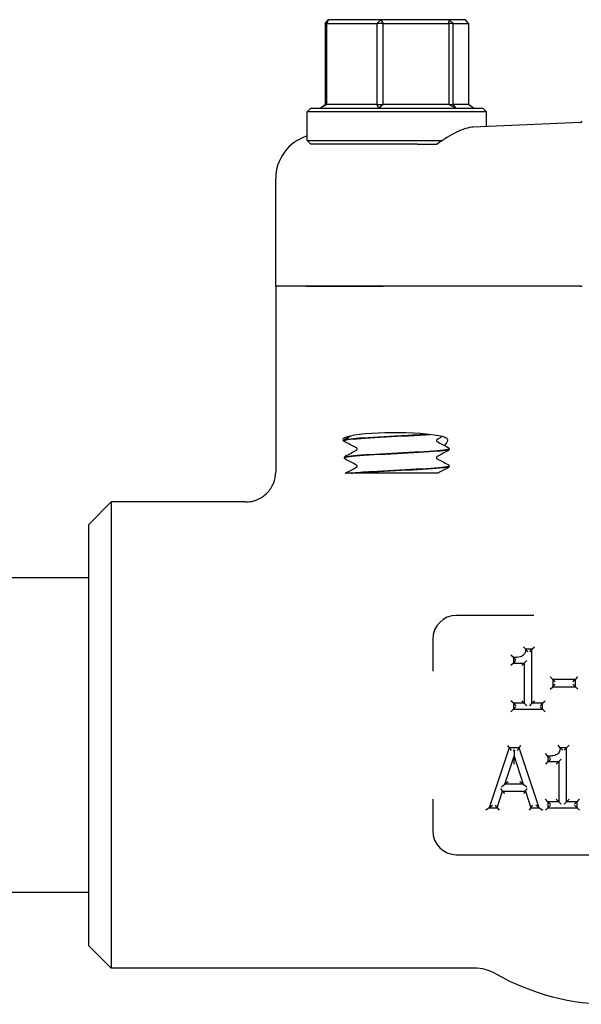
# Model space of a CAD drawing. Header units: inches. Extents: x 24 to 1128, y -94 to 748.
# Tile 380 of 546: x 707.12 to 709.47, y 256.94 to 261.05. Entities that reach past the tile are written whole.
import ezdxf

# ---------------------------------------------------------------- set-up
doc = ezdxf.new("R2010")
doc.units = ezdxf.units.IN
doc.header["$LTSCALE"] = 32
doc.header["$MEASUREMENT"] = 0
doc.layers.add('Visible (ANSI)', color=7, linetype='Continuous', lineweight=30)

msp = doc.modelspace()

# ---------------------------------------------------------------- linework, layer by layer
at = {"layer": 'Visible (ANSI)'}
for p, q in [((708.39514, 261.036), (708.40887, 261.05162)), ((708.40304, 261.036), (708.39514, 261.036)), ((708.39514, 261.036), (708.39514, 260.69725)), ((708.40887, 261.05162), (708.40304, 261.036)), ((708.40304, 260.69725), (708.40304, 261.036)), ((708.40304, 261.036), (708.61233, 261.036)), ((708.62782, 261.05162), (708.40887, 261.05162)), ((708.61233, 261.036), (708.62782, 261.05162)), ((708.6387, 261.036), (708.61233, 261.036)), ((708.61233, 261.036), (708.61233, 260.69725)), ((708.62782, 261.05162), (708.6387, 261.036)), ((708.91427, 261.05162), (708.62782, 261.05162)), ((708.6387, 260.69725), (708.6387, 261.036)), ((708.6387, 261.036), (708.91252, 261.036)), ((708.91252, 261.036), (708.91427, 261.05162)), ((708.93099, 261.036), (708.91252, 261.036)), ((708.91252, 261.036), (708.91252, 260.69725)), ((708.91427, 261.05162), (708.93099, 261.036)), ((708.98178, 261.05162), (708.91427, 261.05162)), ((708.93099, 260.69725), (708.93099, 261.036)), ((708.93099, 261.036), (708.99552, 261.036)), ((708.99552, 261.036), (708.98178, 261.05162)), ((708.99552, 261.036), (708.99552, 260.69725)), ((708.37436, 260.68162), (708.39514, 260.69725)), ((708.40304, 260.69725), (708.37436, 260.68162)), ((708.39514, 260.69725), (708.40304, 260.69725)), ((708.61233, 260.69725), (708.40304, 260.69725)), ((708.61969, 260.68162), (708.61233, 260.69725)), ((708.61233, 260.69725), (708.6387, 260.69725)), ((708.6387, 260.69725), (708.61969, 260.68162)), ((708.91252, 260.69725), (708.6387, 260.69725)), ((708.94065, 260.68162), (708.91252, 260.69725)), ((708.91252, 260.69725), (708.93099, 260.69725)), ((708.93099, 260.69725), (708.94065, 260.68162)), ((708.99552, 260.69725), (708.93099, 260.69725)), ((709.0163, 260.68162), (708.99552, 260.69725)), ((708.33595, 260.68162), (708.32033, 260.666)), ((709.07033, 260.666), (708.32033, 260.666)), ((708.32033, 260.54725), (708.32033, 260.666)), ((708.33595, 260.68162), (709.0547, 260.68162)), ((709.0547, 260.68162), (709.07033, 260.666)), ((709.07033, 260.60512), (709.07033, 260.666)), ((709.46285, 260.62213), (709.01467, 260.60271)), ((708.33595, 260.53162), (708.32033, 260.54725)), ((708.32033, 260.54725), (708.88564, 260.54725)), ((708.78115, 260.53162), (708.33595, 260.53162)), ((708.78115, 260.53162), (708.86319, 260.53162)), ((708.18908, 259.93787), (708.18908, 260.38732)), ((708.31643, 259.93787), (708.18908, 259.93787)), ((708.18908, 259.93787), (708.18908, 259.1615)), ((708.31643, 259.93787), (708.18908, 259.93787)), ((708.63867, 259.93787), (708.31643, 259.93787)), ((708.31643, 259.93787), (708.63867, 259.93787)), ((709.46355, 259.93787), (708.63867, 259.93787)), ((709.46355, 259.93787), (708.63867, 259.93787)), ((709.46355, 259.93787), (709.47033, 259.93787)), ((708.47658, 259.29385), (708.47658, 259.29318)), ((708.91408, 259.2581), (708.91408, 259.25743)), ((708.47658, 259.22235), (708.47658, 259.22168)), ((708.91408, 259.1866), (708.91408, 259.18593)), ((708.50413, 259.15662), (708.47966, 259.15662)), ((708.50413, 259.15662), (708.51069, 259.15662)), ((708.59069, 259.15662), (708.51069, 259.15662)), ((708.86642, 259.15662), (708.59069, 259.15662)), ((707.40783, 258.94287), (707.50158, 259.03662)), ((707.50158, 259.03662), (707.50158, 257.08912)), ((708.06298, 259.03662), (707.50158, 259.03662)), ((707.40783, 257.18287), (707.40783, 258.94287)), ((707.40783, 258.72037), (705.65783, 258.72037)), ((709.26817, 258.56287), (708.94533, 258.56287)), ((708.84533, 258.46287), (708.84533, 258.33036)), ((709.23402, 258.42121), (709.2244, 258.43163)), ((709.25995, 258.42121), (709.27037, 258.43163)), ((709.18236, 258.38637), (709.17194, 258.39678)), ((709.18236, 258.38637), (709.18236, 258.36347)), ((709.25995, 258.42121), (709.23402, 258.42121)), ((709.25995, 258.42121), (709.24953, 258.4108)), ((709.25995, 258.19593), (709.25995, 258.42121)), ((709.18236, 258.36347), (709.17194, 258.35306)), ((709.18236, 258.36347), (709.19277, 258.37389)), ((709.18236, 258.36347), (709.22774, 258.36347)), ((709.22774, 258.36347), (709.21732, 258.35306)), ((709.22774, 258.36347), (709.23815, 258.37389)), ((709.22774, 258.36347), (709.22774, 258.19593)), ((709.34727, 258.295), (709.33685, 258.30541)), ((709.44188, 258.295), (709.4523, 258.30541)), ((709.33685, 258.25419), (709.34727, 258.26461)), ((709.44188, 258.295), (709.34727, 258.295)), ((709.34727, 258.295), (709.34727, 258.26461)), ((709.34727, 258.295), (709.35768, 258.28458)), ((709.34727, 258.26461), (709.35768, 258.27502)), ((709.34727, 258.26461), (709.44188, 258.26461)), ((709.44188, 258.295), (709.43146, 258.28458)), ((709.44188, 258.26461), (709.43146, 258.27502)), ((709.44188, 258.26461), (709.44188, 258.295)), ((709.44188, 258.26461), (709.4523, 258.25419)), ((709.18236, 258.19593), (709.17194, 258.20635)), ((709.22774, 258.19593), (709.18236, 258.19593)), ((709.18236, 258.19593), (709.18236, 258.1704)), ((709.18236, 258.19593), (709.19277, 258.18551)), ((709.18236, 258.1704), (709.19277, 258.18082)), ((709.22774, 258.19593), (709.21732, 258.20635)), ((709.22774, 258.19593), (709.23815, 258.18551)), ((709.25995, 258.19593), (709.24953, 258.18551)), ((709.25995, 258.19593), (709.27037, 258.20635)), ((709.30432, 258.19593), (709.25995, 258.19593)), ((709.30432, 258.19593), (709.2939, 258.18551)), ((709.30432, 258.1704), (709.2939, 258.18082)), ((709.30432, 258.19593), (709.31473, 258.20635)), ((709.30432, 258.1704), (709.30432, 258.19593)), ((709.17194, 258.15999), (709.18236, 258.1704)), ((709.18236, 258.1704), (709.30432, 258.1704)), ((709.30432, 258.1704), (709.31473, 258.15999)), ((709.15796, 258.0192), (709.16544, 258.00878)), ((709.20636, 258.00878), (709.21385, 258.0192)), ((709.37857, 258.00959), (709.36895, 258.02001)), ((709.4045, 258.00959), (709.41492, 258.02001)), ((709.16544, 258.00878), (709.08116, 257.75878)), ((709.1466, 257.85704), (709.18509, 257.97475)), ((709.20636, 258.00878), (709.16544, 258.00878)), ((709.16544, 258.00878), (709.17292, 257.99837)), ((709.18186, 257.99837), (709.18507, 258.0007)), ((709.18507, 258.0007), (709.18509, 257.97475)), ((709.18507, 258.0007), (709.18829, 257.99837)), ((709.18509, 257.97475), (709.22379, 257.85704)), ((709.18512, 257.94131), (709.18509, 257.97475)), ((709.20636, 258.00878), (709.19888, 257.99837)), ((709.29064, 257.75878), (709.20636, 258.00878)), ((709.32691, 257.97475), (709.31649, 257.98516)), ((709.32691, 257.97475), (709.32691, 257.95185)), ((709.4045, 258.00959), (709.37857, 258.00959)), ((709.4045, 258.00959), (709.39408, 257.99918)), ((709.4045, 257.78431), (709.4045, 258.00959)), ((709.32691, 257.95185), (709.31649, 257.94144)), ((709.32691, 257.95185), (709.33732, 257.96227)), ((709.32691, 257.95185), (709.37229, 257.95185)), ((709.37229, 257.95185), (709.36187, 257.94144)), ((709.37229, 257.95185), (709.3827, 257.96227)), ((709.37229, 257.95185), (709.37229, 257.78431)), ((709.13223, 257.84662), (709.1466, 257.85704)), ((709.16096, 257.86746), (709.1466, 257.85704)), ((709.22379, 257.85704), (709.1466, 257.85704)), ((709.22379, 257.85704), (709.2094, 257.86746)), ((709.22379, 257.85704), (709.23818, 257.84662)), ((709.11479, 257.75878), (709.13748, 257.82868)), ((709.13748, 257.82868), (709.12991, 257.83909)), ((709.13748, 257.82868), (709.2329, 257.82868)), ((709.13748, 257.82868), (709.14505, 257.81826)), ((709.2329, 257.82868), (709.22533, 257.81826)), ((709.2329, 257.82868), (709.24047, 257.83909)), ((709.2329, 257.82868), (709.25559, 257.75878)), ((708.84533, 257.79539), (708.84533, 257.66287)), ((709.08116, 257.75878), (709.09567, 257.7692)), ((709.11479, 257.75878), (709.10722, 257.7692)), ((709.25559, 257.75878), (709.26316, 257.7692)), ((709.29064, 257.75878), (709.27614, 257.7692)), ((709.32691, 257.78431), (709.31649, 257.79473)), ((709.37229, 257.78431), (709.32691, 257.78431)), ((709.32691, 257.78431), (709.32691, 257.75878)), ((709.32691, 257.78431), (709.33732, 257.77389)), ((709.32691, 257.75878), (709.33732, 257.7692)), ((709.37229, 257.78431), (709.36187, 257.79473)), ((709.37229, 257.78431), (709.3827, 257.77389)), ((709.4045, 257.78431), (709.39408, 257.77389)), ((709.4045, 257.78431), (709.41492, 257.79473)), ((709.44887, 257.78431), (709.4045, 257.78431)), ((709.44887, 257.78431), (709.43845, 257.77389)), ((709.44887, 257.75878), (709.43845, 257.7692)), ((709.44887, 257.78431), (709.45928, 257.79473)), ((709.44887, 257.75878), (709.44887, 257.78431)), ((709.08116, 257.75878), (709.06666, 257.74837)), ((709.08116, 257.75878), (709.11479, 257.75878)), ((709.11479, 257.75878), (709.12236, 257.74837)), ((709.25559, 257.75878), (709.24802, 257.74837)), ((709.25559, 257.75878), (709.29064, 257.75878)), ((709.29064, 257.75878), (709.30515, 257.74837)), ((709.31649, 257.74837), (709.32691, 257.75878)), ((709.32691, 257.75878), (709.44887, 257.75878)), ((709.44887, 257.75878), (709.45928, 257.74837)), ((708.94533, 257.56287), (710.24533, 257.56287)), ((707.40783, 257.40537), (705.65783, 257.40537)), ((707.40783, 257.18287), (707.50158, 257.08912)), ((709.01766, 257.08912), (707.50158, 257.08912))]:
    msp.add_line(p, q, dxfattribs=at)
for centre, radius, start, end in [((709.46252, 260.62994), 0.00781, 272.48126, 344.67631), ((708.94533, 258.46287), 0.1, 90, 180), ((708.94533, 257.66287), 0.1, 180, 270), ((709.01766, 256.90162), 0.1875, 60.65517, 90), ((709.59533, 257.92912), 0.99125, 240.65517, 299.34483)]:
    msp.add_arc(centre, radius, start, end, dxfattribs=at)
for centre, major_axis, ratio, start_param, end_param in [((708.37823, 260.38746), (-0.18898, -0.00819), 0.9912393, 4.9805775, 6.240258), ((708.68815, 259.29717), (0.21875, 0), 0.1316525, 0.1108904, 3.4219418)]:
    msp.add_ellipse(centre, major_axis=major_axis, ratio=ratio, start_param=start_param, end_param=end_param, dxfattribs=at)
for points, knots in [([(709.01467, 260.60271), (708.99463, 260.60184), (708.97034, 260.5939), (708.91816, 260.56859), (708.89024, 260.55118), (708.86422, 260.53237), (708.8637, 260.532), (708.86319, 260.53162)], [2.42631602, 2.42631602, 2.42631602, 2.42631602, 2.67966729, 2.67966729, 2.93613935, 2.93613935, 2.94129083, 2.94129083, 2.94129083, 2.94129083]), ([(708.47658, 259.29388), (708.47664, 259.29533), (708.47719, 259.2967), (708.47843, 259.29858), (708.4791, 259.29919), (708.48026, 259.30009), (708.48078, 259.30039), (708.48129, 259.30066)], [0, 0, 0, 0, 0.020588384, 0.020588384, 0.04017257, 0.04017257, 0.058516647, 0.058516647, 0.058516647, 0.058516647]), ([(708.48129, 259.28638), (708.4805, 259.28679), (708.47966, 259.28729), (708.47826, 259.28873), (708.47776, 259.28937), (708.47693, 259.29103), (708.47663, 259.29207), (708.47658, 259.29316)], [0, 0, 0, 0, 0.028459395, 0.028459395, 0.043235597, 0.043235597, 0.058545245, 0.058545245, 0.058545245, 0.058545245]), ([(708.8288, 259.31921), (708.79568, 259.31704), (708.75545, 259.31486), (708.71385, 259.31269), (708.64973, 259.30934), (708.5837, 259.306), (708.53876, 259.30265), (708.49939, 259.29972), (708.47688, 259.29678), (708.47664, 259.29385)], [-20.5382393, -20.5382393, -20.5382393, -20.5382393, -19.9656718, -19.9656718, -19.9656718, -19.0832549, -19.0832549, -19.0832549, -18.3101233, -18.3101233, -18.3101233, -18.3101233]), ([(708.4769, 259.29316), (708.47678, 259.29455), (708.48145, 259.29595), (708.49105, 259.29735), (708.51406, 259.30069), (708.56491, 259.30404), (708.62591, 259.30738), (708.68688, 259.31073), (708.75679, 259.31407), (708.81131, 259.31742), (708.81874, 259.31787), (708.82586, 259.31833), (708.83265, 259.31879)], [12.0246214, 12.0246214, 12.0246214, 12.0246214, 12.3927441, 12.3927441, 12.3927441, 13.2747852, 13.2747852, 13.2747852, 14.1565644, 14.1565644, 14.1565644, 14.276733, 14.276733, 14.276733, 14.276733]), ([(708.86335, 259.29801), (708.86335, 259.29801), (708.86311, 259.29792), (708.86235, 259.29712), (708.86199, 259.29667), (708.86136, 259.29534), (708.86112, 259.29443), (708.86112, 259.29352)], [0.002645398, 0.002645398, 0.002645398, 0.002645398, 0.027589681, 0.027589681, 0.042171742, 0.042171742, 0.057287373, 0.057287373, 0.057287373, 0.057287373]), ([(708.86112, 259.29352), (708.86112, 259.29213), (708.86169, 259.29084), (708.86262, 259.28956), (708.86298, 259.28928), (708.86329, 259.28905), (708.86335, 259.28902), (708.86335, 259.28902)], [0, 0, 0, 0, 0.022828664, 0.022828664, 0.041633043, 0.041633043, 0.054614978, 0.054614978, 0.054614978, 0.054614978]), ([(708.90556, 259.30036), (708.90673, 259.29897), (708.90712, 259.2969), (708.90603, 259.28865), (708.90162, 259.28062), (708.89421, 259.27284)], [0, 0, 0, 0, 0.0813335, 0.0813335, 0.26320463, 0.26320463, 0.26320463, 0.26320463]), ([(708.91375, 259.25813), (708.9138, 259.25634), (708.90598, 259.25455), (708.89041, 259.25276), (708.86164, 259.24945), (708.80694, 259.24614), (708.745, 259.24283), (708.68314, 259.23953), (708.61521, 259.23623), (708.56434, 259.23292), (708.51285, 259.22958), (708.47985, 259.22623), (708.47682, 259.22289), (708.47666, 259.22271), (708.47658, 259.22253), (708.47659, 259.22235)], [-15.1708472, -15.1708472, -15.1708472, -15.1708472, -14.6990684, -14.6990684, -14.6990684, -13.8268003, -13.8268003, -13.8268003, -12.9557305, -12.9557305, -12.9557305, -12.0740419, -12.0740419, -12.0740419, -12.026938, -12.026938, -12.026938, -12.026938]), ([(708.47695, 259.22166), (708.47688, 259.22337), (708.48402, 259.22509), (708.49837, 259.22681), (708.52679, 259.2302), (708.58289, 259.2336), (708.64656, 259.237), (708.70974, 259.24037), (708.77909, 259.24374), (708.83013, 259.24711), (708.88086, 259.25047), (708.91251, 259.25382), (708.91402, 259.25717), (708.91406, 259.25726), (708.91408, 259.25734), (708.91408, 259.25743)], [5.7414361, 5.7414361, 5.7414361, 5.7414361, 6.1939142, 6.1939142, 6.1939142, 7.0897201, 7.0897201, 7.0897201, 7.9785276, 7.9785276, 7.9785276, 8.8619138, 8.8619138, 8.8619138, 8.8853453, 8.8853453, 8.8853453, 8.8853453]), ([(708.52953, 259.25777), (708.52953, 259.25915), (708.52897, 259.26044), (708.52803, 259.26173), (708.52768, 259.262), (708.52737, 259.26223), (708.52731, 259.26226), (708.52731, 259.26226)], [0, 0, 0, 0, 0.022828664, 0.022828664, 0.041633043, 0.041633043, 0.054614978, 0.054614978, 0.054614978, 0.054614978]), ([(708.52731, 259.25327), (708.52731, 259.25327), (708.52755, 259.25337), (708.52831, 259.25416), (708.52867, 259.25462), (708.5293, 259.25595), (708.52953, 259.25685), (708.52953, 259.25777)], [0.002645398, 0.002645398, 0.002645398, 0.002645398, 0.027589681, 0.027589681, 0.042171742, 0.042171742, 0.057287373, 0.057287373, 0.057287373, 0.057287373]), ([(708.90937, 259.26491), (708.91015, 259.2645), (708.911, 259.264), (708.9124, 259.26255), (708.9129, 259.26192), (708.91372, 259.26026), (708.91403, 259.25921), (708.91408, 259.25813)], [0, 0, 0, 0, 0.028459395, 0.028459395, 0.043235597, 0.043235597, 0.058545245, 0.058545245, 0.058545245, 0.058545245]), ([(708.91408, 259.25741), (708.91401, 259.25595), (708.91347, 259.25458), (708.91222, 259.25271), (708.91156, 259.25209), (708.9104, 259.2512), (708.90988, 259.25089), (708.90937, 259.25063)], [0, 0, 0, 0, 0.020588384, 0.020588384, 0.04017257, 0.04017257, 0.058516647, 0.058516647, 0.058516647, 0.058516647]), ([(708.47658, 259.22238), (708.47664, 259.22383), (708.47719, 259.2252), (708.47843, 259.22708), (708.4791, 259.22769), (708.48026, 259.22859), (708.48078, 259.22889), (708.48129, 259.22916)], [0, 0, 0, 0, 0.020588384, 0.020588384, 0.04017257, 0.04017257, 0.058516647, 0.058516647, 0.058516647, 0.058516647]), ([(708.48129, 259.21488), (708.4805, 259.21529), (708.47966, 259.21579), (708.47826, 259.21723), (708.47776, 259.21787), (708.47693, 259.21953), (708.47663, 259.22057), (708.47658, 259.22166)], [0, 0, 0, 0, 0.028459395, 0.028459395, 0.043235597, 0.043235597, 0.058545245, 0.058545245, 0.058545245, 0.058545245]), ([(708.86335, 259.22651), (708.86335, 259.22651), (708.86311, 259.22642), (708.86235, 259.22562), (708.86199, 259.22517), (708.86136, 259.22384), (708.86112, 259.22293), (708.86112, 259.22202)], [0.002645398, 0.002645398, 0.002645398, 0.002645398, 0.027589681, 0.027589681, 0.042171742, 0.042171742, 0.057287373, 0.057287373, 0.057287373, 0.057287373]), ([(708.86112, 259.22202), (708.86112, 259.22063), (708.86169, 259.21934), (708.86262, 259.21806), (708.86298, 259.21778), (708.86329, 259.21755), (708.86335, 259.21752), (708.86335, 259.21752)], [0, 0, 0, 0, 0.022828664, 0.022828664, 0.041633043, 0.041633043, 0.054614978, 0.054614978, 0.054614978, 0.054614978]), ([(708.91379, 259.18663), (708.91393, 259.18542), (708.91047, 259.18422), (708.90326, 259.18301), (708.88348, 259.1797), (708.83589, 259.17638), (708.77677, 259.17307), (708.71737, 259.16974), (708.64747, 259.16641), (708.59119, 259.16308), (708.55481, 259.16093), (708.52422, 259.15878), (708.50413, 259.15662)], [-8.8876619, -8.8876619, -8.8876619, -8.8876619, -8.569564, -8.569564, -8.569564, -7.6960367, -7.6960367, -7.6960367, -6.8183862, -6.8183862, -6.8183862, -6.2510262, -6.2510262, -6.2510262, -6.2510262]), ([(708.51069, 259.15662), (708.54476, 259.15993), (708.60321, 259.16323), (708.66616, 259.16654), (708.7291, 259.16984), (708.79536, 259.17314), (708.84238, 259.17645), (708.88738, 259.17961), (708.91395, 259.18277), (708.91407, 259.18593)], [0.0265881, 0.0265881, 0.0265881, 0.0265881, 0.8976269, 0.8976269, 0.8976269, 1.7685955, 1.7685955, 1.7685955, 2.60216, 2.60216, 2.60216, 2.60216]), ([(708.52953, 259.18627), (708.52953, 259.18765), (708.52897, 259.18894), (708.52803, 259.19023), (708.52768, 259.1905), (708.52737, 259.19073), (708.52731, 259.19076), (708.52731, 259.19076)], [0, 0, 0, 0, 0.022828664, 0.022828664, 0.041633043, 0.041633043, 0.054614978, 0.054614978, 0.054614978, 0.054614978]), ([(708.52731, 259.18177), (708.52731, 259.18177), (708.52755, 259.18187), (708.52831, 259.18266), (708.52867, 259.18312), (708.5293, 259.18445), (708.52953, 259.18535), (708.52953, 259.18627)], [0.002645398, 0.002645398, 0.002645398, 0.002645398, 0.027589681, 0.027589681, 0.042171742, 0.042171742, 0.057287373, 0.057287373, 0.057287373, 0.057287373]), ([(708.90937, 259.19341), (708.91015, 259.193), (708.911, 259.1925), (708.9124, 259.19105), (708.9129, 259.19042), (708.91372, 259.18876), (708.91403, 259.18771), (708.91408, 259.18663)], [0, 0, 0, 0, 0.028459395, 0.028459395, 0.043235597, 0.043235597, 0.058545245, 0.058545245, 0.058545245, 0.058545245]), ([(708.91408, 259.18591), (708.91401, 259.18445), (708.91347, 259.18308), (708.91222, 259.18121), (708.91156, 259.18059), (708.9104, 259.1797), (708.90988, 259.17939), (708.90937, 259.17913)], [0, 0, 0, 0, 0.020588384, 0.020588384, 0.04017257, 0.04017257, 0.058516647, 0.058516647, 0.058516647, 0.058516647]), ([(708.06298, 259.03662), (708.06308, 259.03662), (708.06319, 259.03662), (708.07184, 259.03665), (708.08037, 259.03753), (708.0971, 259.04098), (708.10526, 259.04354), (708.12814, 259.05335), (708.14179, 259.06264), (708.16463, 259.08583), (708.17365, 259.09946), (708.18593, 259.12938), (708.18908, 259.14536), (708.18908, 259.1615)], [-0.00080906, -0.00080906, -0.00080906, -0.00080906, 0, 0, 0.06513682, 0.06513682, 0.13017613, 0.13017613, 0.25481643, 0.25481643, 0.37825086, 0.37825086, 0.50129539, 0.50129539, 0.50129539, 0.50129539]), ([(709.23402, 258.42121), (709.23378, 258.41822), (709.23335, 258.41529), (709.23183, 258.40881), (709.23054, 258.40537), (709.22746, 258.40013), (709.22587, 258.39815), (709.22285, 258.3954), (709.22159, 258.39447), (709.22024, 258.39366), (709.21745, 258.39198), (709.21415, 258.39063), (709.20667, 258.38845), (709.20239, 258.38768), (709.1929, 258.38659), (709.18764, 258.38637), (709.18236, 258.38637)], [-0.21914518, -0.21914518, -0.21914518, -0.21914518, -0.19291175, -0.19291175, -0.15742494, -0.15742494, -0.13012741, -0.13012741, -0.11306644, -0.11306644, -0.11306644, -0.07974952, -0.07974952, -0.04257171, -0.04257171, 0, 0, 0, 0]), ([(709.19277, 258.37626), (709.19275, 258.37629), (709.19272, 258.37631), (709.1916, 258.37736), (709.19051, 258.3784), (709.18844, 258.38038), (709.18746, 258.38134), (709.1856, 258.38315), (709.18472, 258.38401), (709.18348, 258.38525), (709.18304, 258.38568), (709.18249, 258.38623), (709.18236, 258.38637), (709.18236, 258.38637)], [-0.049771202, -0.049771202, -0.049771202, -0.049771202, -0.049510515, -0.049510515, -0.038176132, -0.038176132, -0.027254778, -0.027254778, -0.015917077, -0.015917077, -0.007424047, -0.007424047, 0, 0, 0, 0]), ([(709.24299, 258.4108), (709.24297, 258.41082), (709.24295, 258.41085), (709.24209, 258.41192), (709.24124, 258.41296), (709.23959, 258.41493), (709.23878, 258.41588), (709.23714, 258.41776), (709.23632, 258.41868), (709.23513, 258.42001), (709.2347, 258.42048), (709.23415, 258.42107), (709.23402, 258.42121), (709.23402, 258.42121)], [-0.000246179, -0.000246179, -0.000246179, -0.000246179, 0, 0, 0.010218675, 0.010218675, 0.020229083, 0.020229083, 0.031714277, 0.031714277, 0.040524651, 0.040524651, 0.048289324, 0.048289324, 0.048289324, 0.048289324]), ([(709.37857, 258.00959), (709.37833, 258.0066), (709.3779, 258.00367), (709.37638, 257.99719), (709.37509, 257.99375), (709.37201, 257.98851), (709.37042, 257.98653), (709.3674, 257.98378), (709.36614, 257.98285), (709.36479, 257.98204), (709.362, 257.98037), (709.3587, 257.97902), (709.35122, 257.97683), (709.34694, 257.97606), (709.33745, 257.97497), (709.33219, 257.97475), (709.32691, 257.97475)], [-0.21914518, -0.21914518, -0.21914518, -0.21914518, -0.19291175, -0.19291175, -0.15742494, -0.15742494, -0.13012741, -0.13012741, -0.11306644, -0.11306644, -0.11306644, -0.07974952, -0.07974952, -0.04257171, -0.04257171, 0, 0, 0, 0]), ([(709.33732, 257.96464), (709.3373, 257.96467), (709.33727, 257.96469), (709.33615, 257.96574), (709.33506, 257.96678), (709.33299, 257.96876), (709.33201, 257.96972), (709.33015, 257.97153), (709.32927, 257.97239), (709.32803, 257.97363), (709.32759, 257.97406), (709.32704, 257.97461), (709.32691, 257.97475), (709.32691, 257.97475)], [-0.049771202, -0.049771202, -0.049771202, -0.049771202, -0.049510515, -0.049510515, -0.038176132, -0.038176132, -0.027254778, -0.027254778, -0.015917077, -0.015917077, -0.007424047, -0.007424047, 0, 0, 0, 0]), ([(709.38754, 257.99918), (709.38752, 257.9992), (709.3875, 257.99923), (709.38664, 258.0003), (709.38579, 258.00134), (709.38414, 258.00332), (709.38333, 258.00426), (709.38169, 258.00614), (709.38087, 258.00706), (709.37968, 258.00839), (709.37925, 258.00886), (709.3787, 258.00945), (709.37857, 258.00959), (709.37857, 258.00959)], [-0.000246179, -0.000246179, -0.000246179, -0.000246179, 0, 0, 0.010218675, 0.010218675, 0.020229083, 0.020229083, 0.031714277, 0.031714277, 0.040524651, 0.040524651, 0.048289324, 0.048289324, 0.048289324, 0.048289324])]:
    msp.add_open_spline(points, degree=3, knots=knots, dxfattribs=at)
for points in [[(708.48129, 259.30066), (708.48903, 259.30471), (708.49677, 259.30876), (708.50451, 259.31282)], [(708.88546, 259.30961), (708.87808, 259.30574), (708.87071, 259.30188), (708.86334, 259.29801)], [(708.52731, 259.26226), (708.51198, 259.27031), (708.49663, 259.27835), (708.48129, 259.28638)], [(708.48129, 259.22916), (708.49663, 259.23719), (708.51198, 259.24523), (708.52731, 259.25328)], [(708.86334, 259.28903), (708.87868, 259.28098), (708.89402, 259.27294), (708.90937, 259.26491)], [(708.90937, 259.25063), (708.89402, 259.2426), (708.87868, 259.23456), (708.86334, 259.22651)], [(708.52731, 259.19076), (708.51198, 259.19881), (708.49663, 259.20685), (708.48129, 259.21488)], [(708.86334, 259.21753), (708.87868, 259.20948), (708.89402, 259.20144), (708.90937, 259.19341)], [(708.48129, 259.15766), (708.49663, 259.16569), (708.51198, 259.17373), (708.52731, 259.18178)], [(708.90937, 259.17913), (708.89505, 259.17163), (708.88073, 259.16413), (708.86642, 259.15662)], [(708.47966, 259.15662), (708.48024, 259.15707), (708.48077, 259.15739), (708.48129, 259.15766)]]:
    msp.add_open_spline(points, degree=3, dxfattribs=at)

doc.saveas('drawing.dxf')
